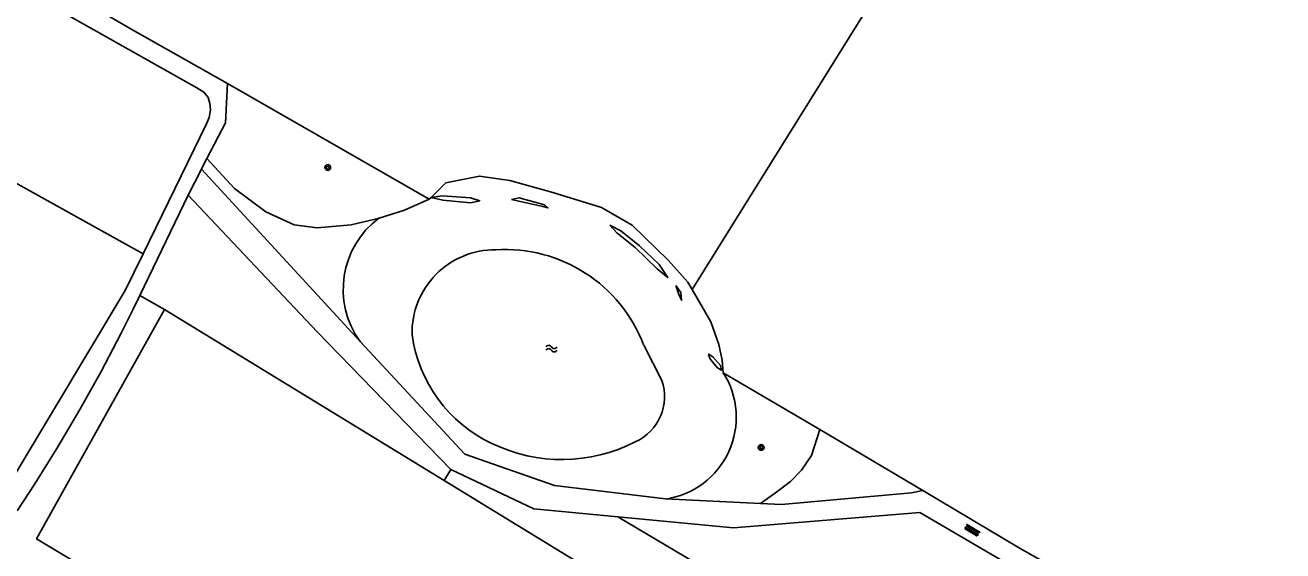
# Model space of a CAD drawing. Extents: x 128999 to 131010, y 395498 to 399007.
# Drawn here: x 129823.3 to 129996.9, y 398579.2 to 398651.7 of the extents above; entities that cross this region are included whole.
import ezdxf

# ---------------------------------------------------------------- set-up
doc = ezdxf.new("R2010")
doc.units = 0
for name, color, linetype in [('gg-knt-bovenkant onderkant talud', 7, 'Continuous'), ('gg-knt-onverhard', 7, 'Continuous'), ('gg-kntw-bovenkant insteek waterloop', 7, 'Continuous'), ('gg-kntw-waterlijn', 7, 'Continuous'), ('gt-grn-groengrens', 7, 'Continuous'), ('gt-grn-weggrens', 7, 'Continuous'), ('gt-symb-boom', 7, 'Continuous'), ('gt-symb-overige verharding', 7, 'Continuous'), ('gt-symb-watersymbool', 7, 'Continuous')]:
    doc.layers.add(name, color=color, linetype=linetype)

# ---------------------------------------------------------------- blocks, each defined once
blk = doc.blocks.new('gt0-OVH')
at = {"layer": 'gt-symb-overige verharding'}
for points in [[(-0.97, 0.3), (-0.97, 0.31), (-0.96, 0.32), (-0.97, 0.33), (-0.97, 0.34), (-0.98, 0.35), (-0.99, 0.35), (-1, 0.36), (-1.01, 0.35), (-1.02, 0.35), (-1.03, 0.34), (-1.03, 0.33), (-1.04, 0.32), (-1.03, 0.31), (-1.03, 0.3), (-1.02, 0.29), (-1.01, 0.29), (-1, 0.28), (-0.99, 0.29), (-0.98, 0.29)], [(-0.87, 0.11), (-0.87, 0.12), (-0.86, 0.13), (-0.87, 0.14), (-0.87, 0.15), (-0.88, 0.16), (-0.89, 0.16), (-0.9, 0.16), (-0.91, 0.16), (-0.92, 0.16), (-0.93, 0.15), (-0.93, 0.14), (-0.94, 0.13), (-0.93, 0.12), (-0.93, 0.11), (-0.92, 0.1), (-0.91, 0.09), (-0.9, 0.09), (-0.89, 0.09), (-0.88, 0.1)], [(-0.77, 0.3), (-0.77, 0.31), (-0.76, 0.32), (-0.77, 0.33), (-0.77, 0.34), (-0.78, 0.35), (-0.79, 0.35), (-0.8, 0.36), (-0.81, 0.35), (-0.82, 0.35), (-0.83, 0.34), (-0.83, 0.33), (-0.84, 0.32), (-0.83, 0.31), (-0.83, 0.3), (-0.82, 0.29), (-0.81, 0.29), (-0.8, 0.28), (-0.79, 0.29), (-0.78, 0.29)], [(-0.67, 0.11), (-0.67, 0.12), (-0.66, 0.13), (-0.67, 0.14), (-0.67, 0.15), (-0.68, 0.16), (-0.69, 0.16), (-0.7, 0.16), (-0.71, 0.16), (-0.72, 0.16), (-0.73, 0.15), (-0.73, 0.14), (-0.74, 0.13), (-0.73, 0.12), (-0.73, 0.11), (-0.72, 0.1), (-0.71, 0.09), (-0.7, 0.09), (-0.69, 0.09), (-0.68, 0.1)], [(-0.57, 0.3), (-0.57, 0.31), (-0.56, 0.32), (-0.57, 0.33), (-0.57, 0.34), (-0.58, 0.35), (-0.59, 0.35), (-0.6, 0.36), (-0.61, 0.35), (-0.62, 0.35), (-0.63, 0.34), (-0.63, 0.33), (-0.64, 0.32), (-0.63, 0.31), (-0.63, 0.3), (-0.62, 0.29), (-0.61, 0.29), (-0.6, 0.28), (-0.59, 0.29), (-0.58, 0.29)], [(-0.47, 0.11), (-0.47, 0.12), (-0.46, 0.13), (-0.47, 0.14), (-0.47, 0.15), (-0.48, 0.16), (-0.49, 0.16), (-0.5, 0.16), (-0.51, 0.16), (-0.52, 0.16), (-0.53, 0.15), (-0.53, 0.14), (-0.54, 0.13), (-0.53, 0.12), (-0.53, 0.11), (-0.52, 0.1), (-0.51, 0.09), (-0.5, 0.09), (-0.49, 0.09), (-0.48, 0.1)], [(-0.37, 0.3), (-0.37, 0.31), (-0.36, 0.32), (-0.37, 0.33), (-0.37, 0.34), (-0.38, 0.35), (-0.39, 0.35), (-0.4, 0.36), (-0.41, 0.35), (-0.42, 0.35), (-0.43, 0.34), (-0.43, 0.33), (-0.44, 0.32), (-0.43, 0.31), (-0.43, 0.3), (-0.42, 0.29), (-0.41, 0.29), (-0.4, 0.28), (-0.39, 0.29), (-0.38, 0.29)], [(-0.27, 0.11), (-0.27, 0.12), (-0.26, 0.13), (-0.27, 0.14), (-0.27, 0.15), (-0.28, 0.16), (-0.29, 0.16), (-0.3, 0.16), (-0.31, 0.16), (-0.32, 0.16), (-0.33, 0.15), (-0.33, 0.14), (-0.34, 0.13), (-0.33, 0.12), (-0.33, 0.11), (-0.32, 0.1), (-0.31, 0.09), (-0.3, 0.09), (-0.29, 0.09), (-0.28, 0.1)], [(-0.17, 0.3), (-0.17, 0.31), (-0.16, 0.32), (-0.17, 0.33), (-0.17, 0.34), (-0.18, 0.35), (-0.19, 0.35), (-0.2, 0.36), (-0.21, 0.35), (-0.22, 0.35), (-0.23, 0.34), (-0.23, 0.33), (-0.24, 0.32), (-0.23, 0.31), (-0.23, 0.3), (-0.22, 0.29), (-0.21, 0.29), (-0.2, 0.28), (-0.19, 0.29), (-0.18, 0.29)], [(-0.07, 0.11), (-0.07, 0.12), (-0.06, 0.13), (-0.07, 0.14), (-0.07, 0.15), (-0.08, 0.16), (-0.09, 0.16), (-0.1, 0.16), (-0.11, 0.16), (-0.12, 0.16), (-0.13, 0.15), (-0.13, 0.14), (-0.14, 0.13), (-0.13, 0.12), (-0.13, 0.11), (-0.12, 0.1), (-0.11, 0.09), (-0.1, 0.09), (-0.09, 0.09), (-0.08, 0.1)], [(0.03, 0.3), (0.03, 0.31), (0.04, 0.32), (0.03, 0.33), (0.03, 0.34), (0.02, 0.35), (0.01, 0.35), (0, 0.36), (-0.01, 0.35), (-0.02, 0.35), (-0.03, 0.34), (-0.03, 0.33), (-0.04, 0.32), (-0.03, 0.31), (-0.03, 0.3), (-0.02, 0.29), (-0.01, 0.29), (0, 0.28), (0.01, 0.29), (0.02, 0.29)], [(0.13, 0.11), (0.13, 0.12), (0.14, 0.13), (0.13, 0.14), (0.13, 0.15), (0.12, 0.16), (0.11, 0.16), (0.1, 0.16), (0.09, 0.16), (0.08, 0.16), (0.07, 0.15), (0.07, 0.14), (0.06, 0.13), (0.07, 0.12), (0.07, 0.11), (0.08, 0.1), (0.09, 0.09), (0.1, 0.09), (0.11, 0.09), (0.12, 0.1)], [(0.23, 0.3), (0.23, 0.31), (0.24, 0.32), (0.23, 0.33), (0.23, 0.34), (0.22, 0.35), (0.21, 0.35), (0.2, 0.36), (0.19, 0.35), (0.18, 0.35), (0.17, 0.34), (0.17, 0.33), (0.16, 0.32), (0.17, 0.31), (0.17, 0.3), (0.18, 0.29), (0.19, 0.29), (0.2, 0.28), (0.21, 0.29), (0.22, 0.29)], [(0.33, 0.11), (0.33, 0.12), (0.34, 0.13), (0.33, 0.14), (0.33, 0.15), (0.32, 0.16), (0.31, 0.16), (0.3, 0.16), (0.29, 0.16), (0.28, 0.16), (0.27, 0.15), (0.27, 0.14), (0.26, 0.13), (0.27, 0.12), (0.27, 0.11), (0.28, 0.1), (0.29, 0.09), (0.3, 0.09), (0.31, 0.09), (0.32, 0.1)], [(0.43, 0.3), (0.43, 0.31), (0.44, 0.32), (0.43, 0.33), (0.43, 0.34), (0.42, 0.35), (0.41, 0.35), (0.4, 0.36), (0.39, 0.35), (0.38, 0.35), (0.37, 0.34), (0.37, 0.33), (0.36, 0.32), (0.37, 0.31), (0.37, 0.3), (0.38, 0.29), (0.39, 0.29), (0.4, 0.28), (0.41, 0.29), (0.42, 0.29)], [(0.53, 0.11), (0.53, 0.12), (0.54, 0.13), (0.53, 0.14), (0.53, 0.15), (0.52, 0.16), (0.51, 0.16), (0.5, 0.16), (0.49, 0.16), (0.48, 0.16), (0.47, 0.15), (0.47, 0.14), (0.46, 0.13), (0.47, 0.12), (0.47, 0.11), (0.48, 0.1), (0.49, 0.09), (0.5, 0.09), (0.51, 0.09), (0.52, 0.1)], [(0.63, 0.3), (0.63, 0.31), (0.64, 0.32), (0.63, 0.33), (0.63, 0.34), (0.62, 0.35), (0.61, 0.35), (0.6, 0.36), (0.59, 0.35), (0.58, 0.35), (0.57, 0.34), (0.57, 0.33), (0.56, 0.32), (0.57, 0.31), (0.57, 0.3), (0.58, 0.29), (0.59, 0.29), (0.6, 0.28), (0.61, 0.29), (0.62, 0.29)], [(0.73, 0.11), (0.73, 0.12), (0.74, 0.13), (0.73, 0.14), (0.73, 0.15), (0.72, 0.16), (0.71, 0.16), (0.7, 0.16), (0.69, 0.16), (0.68, 0.16), (0.67, 0.15), (0.67, 0.14), (0.66, 0.13), (0.67, 0.12), (0.67, 0.11), (0.68, 0.1), (0.69, 0.09), (0.7, 0.09), (0.71, 0.09), (0.72, 0.1)], [(0.83, 0.3), (0.83, 0.31), (0.84, 0.32), (0.83, 0.33), (0.83, 0.34), (0.82, 0.35), (0.81, 0.35), (0.8, 0.36), (0.79, 0.35), (0.78, 0.35), (0.77, 0.34), (0.77, 0.33), (0.76, 0.32), (0.77, 0.31), (0.77, 0.3), (0.78, 0.29), (0.79, 0.29), (0.8, 0.28), (0.81, 0.29), (0.82, 0.29)], [(0.93, 0.11), (0.93, 0.12), (0.94, 0.13), (0.93, 0.14), (0.93, 0.15), (0.92, 0.16), (0.91, 0.16), (0.9, 0.16), (0.89, 0.16), (0.88, 0.16), (0.87, 0.15), (0.87, 0.14), (0.86, 0.13), (0.87, 0.12), (0.87, 0.11), (0.88, 0.1), (0.89, 0.09), (0.9, 0.09), (0.91, 0.09), (0.92, 0.1)], [(1.03, 0.3), (1.03, 0.31), (1.04, 0.32), (1.03, 0.33), (1.03, 0.34), (1.02, 0.35), (1.01, 0.35), (1, 0.36), (0.99, 0.35), (0.98, 0.35), (0.97, 0.34), (0.97, 0.33), (0.96, 0.32), (0.97, 0.31), (0.97, 0.3), (0.98, 0.29), (0.99, 0.29), (1, 0.28), (1.01, 0.29), (1.02, 0.29)], [(-0.97, -0.14), (-0.97, -0.13), (-0.96, -0.12), (-0.97, -0.11), (-0.97, -0.1), (-0.98, -0.09), (-0.99, -0.09), (-1, -0.08), (-1.01, -0.09), (-1.02, -0.09), (-1.03, -0.1), (-1.03, -0.11), (-1.04, -0.12), (-1.03, -0.13), (-1.03, -0.14), (-1.02, -0.15), (-1.01, -0.15), (-1, -0.16), (-0.99, -0.15), (-0.98, -0.15)], [(-0.87, -0.33), (-0.87, -0.32), (-0.86, -0.31), (-0.87, -0.3), (-0.87, -0.29), (-0.88, -0.28), (-0.89, -0.28), (-0.9, -0.28), (-0.91, -0.28), (-0.92, -0.28), (-0.93, -0.29), (-0.93, -0.3), (-0.94, -0.31), (-0.93, -0.32), (-0.93, -0.33), (-0.92, -0.34), (-0.91, -0.35), (-0.9, -0.35), (-0.89, -0.35), (-0.88, -0.34)], [(-0.77, -0.14), (-0.77, -0.13), (-0.76, -0.12), (-0.77, -0.11), (-0.77, -0.1), (-0.78, -0.09), (-0.79, -0.09), (-0.8, -0.08), (-0.81, -0.09), (-0.82, -0.09), (-0.83, -0.1), (-0.83, -0.11), (-0.84, -0.12), (-0.83, -0.13), (-0.83, -0.14), (-0.82, -0.15), (-0.81, -0.15), (-0.8, -0.16), (-0.79, -0.15), (-0.78, -0.15)], [(-0.67, -0.33), (-0.67, -0.32), (-0.66, -0.31), (-0.67, -0.3), (-0.67, -0.29), (-0.68, -0.28), (-0.69, -0.28), (-0.7, -0.28), (-0.71, -0.28), (-0.72, -0.28), (-0.73, -0.29), (-0.73, -0.3), (-0.74, -0.31), (-0.73, -0.32), (-0.73, -0.33), (-0.72, -0.34), (-0.71, -0.35), (-0.7, -0.35), (-0.69, -0.35), (-0.68, -0.34)], [(-0.57, -0.14), (-0.57, -0.13), (-0.56, -0.12), (-0.57, -0.11), (-0.57, -0.1), (-0.58, -0.09), (-0.59, -0.09), (-0.6, -0.08), (-0.61, -0.09), (-0.62, -0.09), (-0.63, -0.1), (-0.63, -0.11), (-0.64, -0.12), (-0.63, -0.13), (-0.63, -0.14), (-0.62, -0.15), (-0.61, -0.15), (-0.6, -0.16), (-0.59, -0.15), (-0.58, -0.15)], [(-0.47, -0.33), (-0.47, -0.32), (-0.46, -0.31), (-0.47, -0.3), (-0.47, -0.29), (-0.48, -0.28), (-0.49, -0.28), (-0.5, -0.28), (-0.51, -0.28), (-0.52, -0.28), (-0.53, -0.29), (-0.53, -0.3), (-0.54, -0.31), (-0.53, -0.32), (-0.53, -0.33), (-0.52, -0.34), (-0.51, -0.35), (-0.5, -0.35), (-0.49, -0.35), (-0.48, -0.34)], [(-0.37, -0.14), (-0.37, -0.13), (-0.36, -0.12), (-0.37, -0.11), (-0.37, -0.1), (-0.38, -0.09), (-0.39, -0.09), (-0.4, -0.08), (-0.41, -0.09), (-0.42, -0.09), (-0.43, -0.1), (-0.43, -0.11), (-0.44, -0.12), (-0.43, -0.13), (-0.43, -0.14), (-0.42, -0.15), (-0.41, -0.15), (-0.4, -0.16), (-0.39, -0.15), (-0.38, -0.15)], [(-0.27, -0.33), (-0.27, -0.32), (-0.26, -0.31), (-0.27, -0.3), (-0.27, -0.29), (-0.28, -0.28), (-0.29, -0.28), (-0.3, -0.28), (-0.31, -0.28), (-0.32, -0.28), (-0.33, -0.29), (-0.33, -0.3), (-0.34, -0.31), (-0.33, -0.32), (-0.33, -0.33), (-0.32, -0.34), (-0.31, -0.35), (-0.3, -0.35), (-0.29, -0.35), (-0.28, -0.34)], [(-0.17, -0.14), (-0.17, -0.13), (-0.16, -0.12), (-0.17, -0.11), (-0.17, -0.1), (-0.18, -0.09), (-0.19, -0.09), (-0.2, -0.08), (-0.21, -0.09), (-0.22, -0.09), (-0.23, -0.1), (-0.23, -0.11), (-0.24, -0.12), (-0.23, -0.13), (-0.23, -0.14), (-0.22, -0.15), (-0.21, -0.15), (-0.2, -0.16), (-0.19, -0.15), (-0.18, -0.15)], [(-0.07, -0.33), (-0.07, -0.32), (-0.06, -0.31), (-0.07, -0.3), (-0.07, -0.29), (-0.08, -0.28), (-0.09, -0.28), (-0.1, -0.28), (-0.11, -0.28), (-0.12, -0.28), (-0.13, -0.29), (-0.13, -0.3), (-0.14, -0.31), (-0.13, -0.32), (-0.13, -0.33), (-0.12, -0.34), (-0.11, -0.35), (-0.1, -0.35), (-0.09, -0.35), (-0.08, -0.34)], [(0.03, -0.14), (0.03, -0.13), (0.04, -0.12), (0.03, -0.11), (0.03, -0.1), (0.02, -0.09), (0.01, -0.09), (0, -0.08), (-0.01, -0.09), (-0.02, -0.09), (-0.03, -0.1), (-0.03, -0.11), (-0.04, -0.12), (-0.03, -0.13), (-0.03, -0.14), (-0.02, -0.15), (-0.01, -0.15), (0, -0.16), (0.01, -0.15), (0.02, -0.15)], [(0.13, -0.33), (0.13, -0.32), (0.14, -0.31), (0.13, -0.3), (0.13, -0.29), (0.12, -0.28), (0.11, -0.28), (0.1, -0.28), (0.09, -0.28), (0.08, -0.28), (0.07, -0.29), (0.07, -0.3), (0.06, -0.31), (0.07, -0.32), (0.07, -0.33), (0.08, -0.34), (0.09, -0.35), (0.1, -0.35), (0.11, -0.35), (0.12, -0.34)], [(0.23, -0.14), (0.23, -0.13), (0.24, -0.12), (0.23, -0.11), (0.23, -0.1), (0.22, -0.09), (0.21, -0.09), (0.2, -0.08), (0.19, -0.09), (0.18, -0.09), (0.17, -0.1), (0.17, -0.11), (0.16, -0.12), (0.17, -0.13), (0.17, -0.14), (0.18, -0.15), (0.19, -0.15), (0.2, -0.16), (0.21, -0.15), (0.22, -0.15)], [(0.33, -0.33), (0.33, -0.32), (0.34, -0.31), (0.33, -0.3), (0.33, -0.29), (0.32, -0.28), (0.31, -0.28), (0.3, -0.28), (0.29, -0.28), (0.28, -0.28), (0.27, -0.29), (0.27, -0.3), (0.26, -0.31), (0.27, -0.32), (0.27, -0.33), (0.28, -0.34), (0.29, -0.35), (0.3, -0.35), (0.31, -0.35), (0.32, -0.34)], [(0.43, -0.14), (0.43, -0.13), (0.44, -0.12), (0.43, -0.11), (0.43, -0.1), (0.42, -0.09), (0.41, -0.09), (0.4, -0.08), (0.39, -0.09), (0.38, -0.09), (0.37, -0.1), (0.37, -0.11), (0.36, -0.12), (0.37, -0.13), (0.37, -0.14), (0.38, -0.15), (0.39, -0.15), (0.4, -0.16), (0.41, -0.15), (0.42, -0.15)], [(0.53, -0.33), (0.53, -0.32), (0.54, -0.31), (0.53, -0.3), (0.53, -0.29), (0.52, -0.28), (0.51, -0.28), (0.5, -0.28), (0.49, -0.28), (0.48, -0.28), (0.47, -0.29), (0.47, -0.3), (0.46, -0.31), (0.47, -0.32), (0.47, -0.33), (0.48, -0.34), (0.49, -0.35), (0.5, -0.35), (0.51, -0.35), (0.52, -0.34)], [(0.63, -0.14), (0.63, -0.13), (0.64, -0.12), (0.63, -0.11), (0.63, -0.1), (0.62, -0.09), (0.61, -0.09), (0.6, -0.08), (0.59, -0.09), (0.58, -0.09), (0.57, -0.1), (0.57, -0.11), (0.56, -0.12), (0.57, -0.13), (0.57, -0.14), (0.58, -0.15), (0.59, -0.15), (0.6, -0.16), (0.61, -0.15), (0.62, -0.15)], [(0.73, -0.33), (0.73, -0.32), (0.74, -0.31), (0.73, -0.3), (0.73, -0.29), (0.72, -0.28), (0.71, -0.28), (0.7, -0.28), (0.69, -0.28), (0.68, -0.28), (0.67, -0.29), (0.67, -0.3), (0.66, -0.31), (0.67, -0.32), (0.67, -0.33), (0.68, -0.34), (0.69, -0.35), (0.7, -0.35), (0.71, -0.35), (0.72, -0.34)], [(0.83, -0.14), (0.83, -0.13), (0.84, -0.12), (0.83, -0.11), (0.83, -0.1), (0.82, -0.09), (0.81, -0.09), (0.8, -0.08), (0.79, -0.09), (0.78, -0.09), (0.77, -0.1), (0.77, -0.11), (0.76, -0.12), (0.77, -0.13), (0.77, -0.14), (0.78, -0.15), (0.79, -0.15), (0.8, -0.16), (0.81, -0.15), (0.82, -0.15)], [(0.93, -0.33), (0.93, -0.32), (0.94, -0.31), (0.93, -0.3), (0.93, -0.29), (0.92, -0.28), (0.91, -0.28), (0.9, -0.28), (0.89, -0.28), (0.88, -0.28), (0.87, -0.29), (0.87, -0.3), (0.86, -0.31), (0.87, -0.32), (0.87, -0.33), (0.88, -0.34), (0.89, -0.35), (0.9, -0.35), (0.91, -0.35), (0.92, -0.34)], [(1.03, -0.14), (1.03, -0.13), (1.04, -0.12), (1.03, -0.11), (1.03, -0.1), (1.02, -0.09), (1.01, -0.09), (1, -0.08), (0.99, -0.09), (0.98, -0.09), (0.97, -0.1), (0.97, -0.11), (0.96, -0.12), (0.97, -0.13), (0.97, -0.14), (0.98, -0.15), (0.99, -0.15), (1, -0.16), (1.01, -0.15), (1.02, -0.15)]]:
    blk.add_lwpolyline(points, close=True, dxfattribs=at)
blk = doc.blocks.new('gt0-BOOM')
at = {"layer": 'gt-symb-boom'}
for radius in [0.4, 0.2]:
    blk.add_circle((0, 0), radius, dxfattribs=at)
blk = doc.blocks.new('gt0-WA')
at = {"layer": 'gt-symb-watersymbool'}
for centre, start, end in [((-0.32, 0.02), 28.0725, 151.9275), ((0.43, 0.42), 208.0725, 331.9275), ((-0.32, -0.43), 28.0725, 151.9275), ((0.43, -0.03), 208.0725, 331.9275)]:
    blk.add_arc(centre, 0.425, start, end, dxfattribs=at)

msp = doc.modelspace()

# ---------------------------------------------------------------- linework, layer by layer
at = {"layer": 'gg-knt-bovenkant onderkant talud'}
for points in [[(129879.35, 398627.94), (129880.93, 398628.14), (129884.8, 398627.9), (129886.07, 398627.48), (129884.81, 398627.21), (129880.99, 398627.57), (129879.35, 398627.94)], [(129890.45, 398627.67), (129891.5, 398627.88), (129895.01, 398626.94), (129895.48, 398626.49), (129894.76, 398626.67), (129891.46, 398627.42), (129890.45, 398627.67)], [(129904.04, 398624.09), (129905.53, 398623.35), (129908.13, 398621.25), (129910.84, 398618.68), (129912.02, 398616.88), (129910.54, 398618.08), (129907.51, 398621.01), (129905.01, 398623.04), (129904.04, 398624.09)], [(129913.13, 398615.79), (129913.82, 398614.81), (129913.93, 398613.76), (129913.51, 398614.69), (129913.13, 398615.79)], [(129917.64, 398606.24), (129917.68, 398606.32), (129918.24, 398605.93), (129919.29, 398604.76), (129919.45, 398604.13), (129918.9, 398604.41), (129917.92, 398605.57), (129917.64, 398606.24)]]:
    msp.add_lwpolyline(points, dxfattribs=at)
at = {"layer": 'gg-knt-onverhard'}
for p, q in [((129850.97, 398638.23), (129851.25, 398643.65)), ((129848.42, 398633.32), (129850.97, 398638.23)), ((129869.57, 398608.06), (129847.68, 398631.85)), ((129845.85, 398628.23), (129839.17, 398614.4)), ((129911.69, 398586.34), (129924.82, 398585.72))]:
    msp.add_line(p, q, dxfattribs=at)
for points in [[(129781.34, 398679.44), (129782.41, 398678.55), (129783.43, 398678.22), (129786.1, 398677.56), (129788.35, 398676.86), (129789.62, 398676.22), (129824.08, 398656.02), (129847.02, 398643.05), (129847.99, 398642.47), (129848.6, 398641.74), (129848.84, 398640.92), (129848.93, 398640.04), (129848.71, 398638.96), (129848.38, 398638.09), (129839.62, 398620.15)], [(129851.25, 398643.65), (129838.04, 398651.12), (129793.19, 398677.19), (129791.81, 398677.78), (129788.38, 398679.02)], [(129847.68, 398631.85), (129848.34, 398633.16), (129848.42, 398633.32)], [(129845.85, 398628.23), (129863.62, 398609.42), (129882.08, 398590.42)], [(129839.62, 398620.15), (129837.16, 398615.12), (129817.29, 398582.08)], [(129839.17, 398614.4), (129838.21, 398612.42), (129836.61, 398609.23), (129833.81, 398603.91), (129830.88, 398598.68), (129827.83, 398593.52), (129824.66, 398588.42), (129822.25, 398584.69)], [(129882.08, 398590.42), (129893.56, 398584.98), (129905.13, 398583.88)], [(129924.82, 398585.72), (129927.71, 398585.58), (129945.68, 398587.19), (129947.25, 398587.53)], [(129947.25, 398587.53), (129960.65, 398579.52), (130000, 398557.34), (130005.69, 398553.82), (130020.19, 398545.49), (130022.89, 398543.87)], [(129905.13, 398583.88), (129921.08, 398582.36), (129946.82, 398584.48)], [(129946.82, 398584.48), (130000, 398553.37), (130002.18, 398552.05), (130021.18, 398541.11)]]:
    msp.add_lwpolyline(points, dxfattribs=at)
at = {"layer": 'gg-kntw-bovenkant insteek waterloop'}
msp.add_lwpolyline([(129911.69, 398586.34), (129896.38, 398588.21), (129884.04, 398592.53), (129869.57, 398608.06)], dxfattribs=at)
for centre, radius, start, end in [((129879.48, 398615.25), 12.25, 126.4568, 215.9806), ((129910.08, 398597.62), 11.4, 278.1416, 32.5821)]:
    msp.add_arc(centre, radius, start, end, dxfattribs=at)
at = {"layer": 'gg-kntw-waterlijn'}
msp.add_line((129908.7, 398607.58), (129911.2, 398602.7), dxfattribs=at)
for centre, radius, start, end in [((129888.19, 398609.26), 11.46, 89.5277, 181.2115), ((129889.56, 398600.28), 20.48, 20.8877, 93.5874), ((129896.03, 398611.63), 19.47, 187.7036, 244.8514), ((129904.76, 398600.45), 6.82, 294.0854, 19.2894), ((129897.43, 398614.03), 22.25, 244.2197, 297.0312)]:
    msp.add_arc(centre, radius, start, end, dxfattribs=at)
at = {"layer": 'gt-grn-groengrens'}
for p, q in [((129915.41, 398615.23), (129956.51, 398681.26)), ((129879.09, 398627.68), (129851.25, 398643.65)), ((129839.62, 398620.15), (129803.36, 398640.25)), ((129879.09, 398627.68), (129879.35, 398627.94)), ((129842.57, 398612.5), (129839.17, 398614.4)), ((129842.57, 398612.5), (129881.15, 398588.91)), ((129919.68, 398603.76), (129933.01, 398595.92)), ((129933.01, 398595.92), (129947.25, 398587.53)), ((129882.08, 398590.42), (129881.15, 398588.91)), ((129965.64, 398548.04), (129905.13, 398583.88))]:
    msp.add_line(p, q, dxfattribs=at)
for points in [[(129848.42, 398633.32), (129852.24, 398629.17), (129856.55, 398625.97), (129860.46, 398624.18), (129863.63, 398623.73), (129868.33, 398624.18), (129871.63, 398624.93), (129872.2, 398625.1)], [(129879.35, 398627.94), (129881.38, 398629.93), (129886.03, 398630.88), (129890.22, 398630.26), (129896.17, 398628.6), (129902.89, 398626.53), (129907.09, 398624.1), (129912.1, 398619.27), (129914.81, 398616.27), (129915.41, 398615.23)], [(129872.2, 398625.1), (129875.68, 398626.17), (129879.09, 398627.68)], [(129915.41, 398615.23), (129917.97, 398610.78), (129919.06, 398607.64), (129919.51, 398605.49), (129919.68, 398603.76)], [(129943.96, 398509.51), (129824.91, 398580.83), (129842.57, 398612.5)], [(129924.82, 398585.72), (129927.1, 398587.32), (129928.96, 398588.76), (129930.49, 398590.31), (129931.84, 398592.35), (129933.01, 398595.92)], [(129881.15, 398588.91), (129960.95, 398540.1), (129961.08, 398540.32)]]:
    msp.add_lwpolyline(points, dxfattribs=at)
at = {"layer": 'gt-grn-weggrens'}
msp.add_line((129845.85, 398628.23), (129847.68, 398631.85), dxfattribs=at)

# ---------------------------------------------------------------- block references
at = {"layer": 'gt-symb-boom'}
for p in [(129865.1, 398632.06), (129924.92, 398593.45)]:
    msp.add_blockref('gt0-BOOM', p, dxfattribs=at)
at = {"layer": 'gt-symb-overige verharding', "rotation": -31.003067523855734}
msp.add_blockref('gt0-OVH', (129954.03, 398582.01), dxfattribs=at)
at = {"layer": 'gt-symb-watersymbool'}
msp.add_blockref('gt0-WA', (129895.92, 398607.09), dxfattribs=at)

doc.saveas('drawing.dxf')
